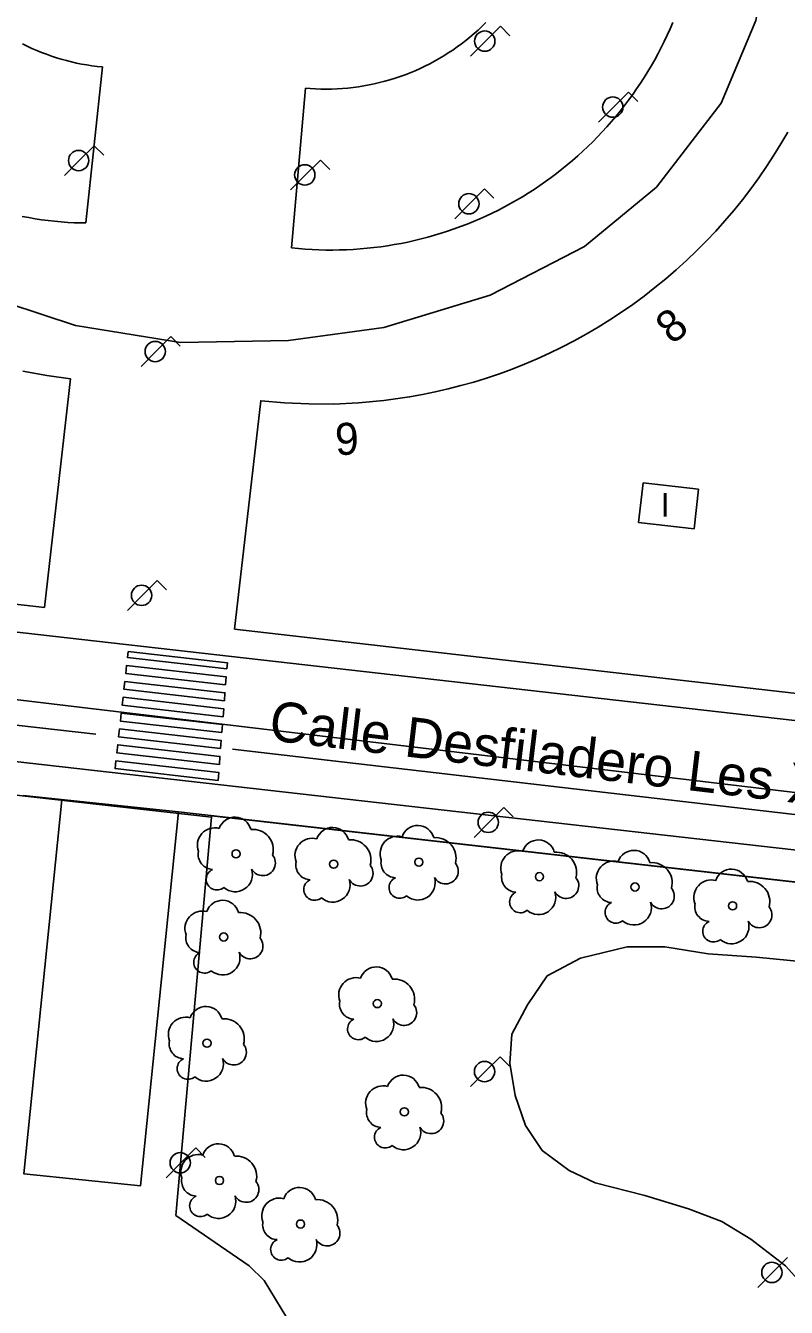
# Model space of a CAD drawing. Extents: x 282771 to 285132, y 4823109 to 4825496.
# Drawn here: x 283164.5 to 283212.2, y 4823792.9 to 4823873.2 of the extents above; entities that cross this region are included whole.
import ezdxf

# ---------------------------------------------------------------- set-up
doc = ezdxf.new("R2010")
doc.units = 0
for name, color, linetype in [('ACERA-BORDILLO', 7, 'Continuous'), ('ACERA-INTERIOR', 7, 'Continuous'), ('ARBOL', 7, 'Continuous'), ('CALLE-EJE', 7, 'Continuous'), ('CALLE-TEXTO', 7, 'Continuous'), ('EDIFICIO', 7, 'Continuous'), ('FAROLA', 7, 'Continuous'), ('INTERIOR-EDIFICIO', 7, 'Continuous'), ('NUM-PORTAL', 7, 'Continuous'), ('PARQUE-JARDIN-AREA', 7, 'Continuous'), ('PASO-PEATONES', 7, 'Continuous'), ('SENAL-VIARIA', 7, 'Continuous'), ('TXT-ALTURA-EDIFICIO', 7, 'Continuous'), ('ZONA-VERDE', 7, 'Continuous')]:
    doc.layers.add(name, color=color, linetype=linetype)

msp = doc.modelspace()

# ---------------------------------------------------------------- linework, layer by layer
at = {"layer": 'ACERA-BORDILLO'}
for points in [[(283077.754, 4823836.86), (283264.587, 4823815.706), (283265.207, 4823815.669), (283265.839, 4823815.697), (283266.471, 4823815.792), (283267.093, 4823815.956), (283267.693, 4823816.185), (283268.263, 4823816.475), (283268.793, 4823816.82), (283269.275, 4823817.212), (283295.839, 4823841.155), (283297.113, 4823843.795), (283300.154, 4823870.152)], [(283080.791, 4823844.662), (283261.807, 4823824.108)]]:
    msp.add_lwpolyline(points, dxfattribs=at)
at = {"layer": 'ACERA-INTERIOR'}
for points in [[(283174.055, 4823823.974), (283164.318, 4823824.988)], [(283166.743, 4823824.715), (283164.369, 4823801.289), (283171.68, 4823800.548), (283174.055, 4823823.974)], [(283174.055, 4823823.974), (283218.728, 4823818.9)]]:
    msp.add_lwpolyline(points, dxfattribs=at)
at = {"layer": 'ARBOL'}
for centre in [(283177.668, 4823821.336), (283189.128, 4823820.816), (283183.788, 4823820.686), (283196.688, 4823819.906), (283202.677, 4823819.256), (283208.797, 4823818.076), (283176.888, 4823816.126), (283186.528, 4823811.956), (283175.848, 4823809.476), (283188.218, 4823805.176), (283176.628, 4823800.876), (283181.708, 4823798.146)]:
    msp.add_circle(centre, 0.255, dxfattribs=at)
for centre, radius, start, end in [((283177.598, 4823822.596), 1.038, 15.64228, 161.38435), ((283176.338, 4823821.866), 1.097, 75.4318, 200.55608), ((283178.728, 4823821.596), 1.272, 345.03273, 95.79925), ((283183.718, 4823821.946), 1.038, 15.64228, 161.38435), ((283189.058, 4823822.076), 1.038, 15.64228, 161.38435), ((283182.458, 4823821.216), 1.097, 75.4318, 200.55608), ((283184.848, 4823820.946), 1.272, 345.03273, 95.79925), ((283187.798, 4823821.346), 1.097, 75.4318, 200.55608), ((283190.188, 4823821.076), 1.272, 345.03273, 95.79925), ((283196.618, 4823821.166), 1.038, 15.64228, 161.38435), ((283176.228, 4823821.296), 0.935, 168.59898, 268.13236), ((283179.338, 4823820.766), 0.797, 208.96246, 38.99103), ((283195.358, 4823820.436), 1.097, 75.4318, 200.55608), ((283197.748, 4823820.166), 1.272, 345.03273, 95.79925), ((283202.607, 4823820.516), 1.038, 15.64228, 161.38435), ((283176.468, 4823819.746), 0.672, 113.73672, 309.4725), ((283177.608, 4823820.046), 1.086, 228.95447, 17.92796), ((283182.348, 4823820.646), 0.935, 168.59898, 268.13236), ((283185.458, 4823820.116), 0.797, 208.96246, 38.99103), ((283187.688, 4823820.776), 0.935, 168.59898, 268.13236), ((283190.798, 4823820.246), 0.797, 208.96246, 38.99103), ((283201.348, 4823819.786), 1.097, 75.4318, 200.55608), ((283203.737, 4823819.516), 1.272, 345.03273, 95.79925), ((283208.727, 4823819.336), 1.038, 15.64228, 161.38435), ((283182.588, 4823819.096), 0.672, 113.73672, 309.4725), ((283183.728, 4823819.396), 1.086, 228.95447, 17.92796), ((283187.928, 4823819.226), 0.672, 113.73672, 309.4725), ((283189.068, 4823819.526), 1.086, 228.95447, 17.92796), ((283195.248, 4823819.866), 0.935, 168.59898, 268.13236), ((283198.358, 4823819.336), 0.797, 208.96246, 38.99103), ((283207.467, 4823818.606), 1.097, 75.4318, 200.55608), ((283209.857, 4823818.336), 1.272, 345.03273, 95.79925), ((283195.488, 4823818.316), 0.672, 113.73672, 309.4725), ((283196.628, 4823818.616), 1.086, 228.95447, 17.92796), ((283201.238, 4823819.216), 0.935, 168.59898, 268.13236), ((283204.347, 4823818.686), 0.797, 208.96246, 38.99103), ((283176.818, 4823817.386), 1.038, 15.64228, 161.38435), ((283201.478, 4823817.666), 0.672, 113.73672, 309.4725), ((283202.617, 4823817.966), 1.086, 228.95447, 17.92796), ((283207.357, 4823818.036), 0.935, 168.59898, 268.13236), ((283210.467, 4823817.506), 0.797, 208.96246, 38.99103), ((283175.558, 4823816.656), 1.097, 75.4318, 200.55608), ((283177.948, 4823816.386), 1.272, 345.03273, 95.79925), ((283207.597, 4823816.486), 0.672, 113.73672, 309.4725), ((283208.737, 4823816.786), 1.086, 228.95447, 17.92796), ((283175.448, 4823816.086), 0.935, 168.59898, 268.13236), ((283178.558, 4823815.556), 0.797, 208.96246, 38.99103), ((283175.688, 4823814.536), 0.672, 113.73672, 309.4725), ((283176.828, 4823814.836), 1.086, 228.95447, 17.92796), ((283186.458, 4823813.216), 1.038, 15.64228, 161.38435), ((283185.198, 4823812.486), 1.097, 75.4318, 200.55608), ((283187.588, 4823812.216), 1.272, 345.03273, 95.79925), ((283175.778, 4823810.736), 1.038, 15.64228, 161.38435), ((283185.088, 4823811.916), 0.935, 168.59898, 268.13236), ((283188.198, 4823811.386), 0.797, 208.96246, 38.99103), ((283174.518, 4823810.006), 1.097, 75.4318, 200.55608), ((283176.908, 4823809.736), 1.272, 345.03273, 95.79925), ((283185.328, 4823810.366), 0.672, 113.73672, 309.4725), ((283186.468, 4823810.666), 1.086, 228.95447, 17.92796), ((283174.408, 4823809.436), 0.935, 168.59898, 268.13236), ((283177.518, 4823808.906), 0.797, 208.96246, 38.99103), ((283174.648, 4823807.886), 0.672, 113.73672, 309.4725), ((283175.788, 4823808.186), 1.086, 228.95447, 17.92796), ((283188.148, 4823806.436), 1.038, 15.64228, 161.38435), ((283186.888, 4823805.706), 1.097, 75.4318, 200.55608), ((283189.278, 4823805.436), 1.272, 345.03273, 95.79925), ((283186.778, 4823805.136), 0.935, 168.59898, 268.13236), ((283189.888, 4823804.606), 0.797, 208.96246, 38.99103), ((283187.018, 4823803.586), 0.672, 113.73672, 309.4725), ((283188.158, 4823803.886), 1.086, 228.95447, 17.92796), ((283176.558, 4823802.136), 1.038, 15.64228, 161.38435), ((283175.298, 4823801.406), 1.097, 75.4318, 200.55608), ((283177.688, 4823801.136), 1.272, 345.03273, 95.79925), ((283175.188, 4823800.836), 0.935, 168.59898, 268.13236), ((283178.298, 4823800.306), 0.797, 208.96246, 38.99103), ((283181.638, 4823799.406), 1.038, 15.64228, 161.38435), ((283175.428, 4823799.286), 0.672, 113.73672, 309.4725), ((283176.568, 4823799.586), 1.086, 228.95447, 17.92796), ((283180.378, 4823798.676), 1.097, 75.4318, 200.55608), ((283182.768, 4823798.406), 1.272, 345.03273, 95.79925), ((283180.268, 4823798.106), 0.935, 168.59898, 268.13236), ((283183.378, 4823797.576), 0.797, 208.96246, 38.99103), ((283180.508, 4823796.556), 0.672, 113.73672, 309.4725), ((283181.648, 4823796.856), 1.086, 228.95447, 17.92796)]:
    msp.add_arc(centre, radius, start, end, dxfattribs=at)
at = {"layer": 'CALLE-EJE'}
for points in [[(283058.898, 4823903.605), (283055.289, 4823871.265), (283076.539, 4823841.396), (283265.107, 4823818.926), (283292.597, 4823844.076), (283296.257, 4823876.185)], [(283144.303, 4823893.737), (283143.14, 4823880.729), (283143.929, 4823874.841), (283146.418, 4823869.097), (283150.099, 4823863.627), (283155.83, 4823859.156), (283161.253, 4823856.507), (283167.602, 4823854.431), (283174.178, 4823853.356), (283180.951, 4823853.481), (283186.922, 4823854.291), (283193.589, 4823856.329), (283199.506, 4823859.367), (283204.031, 4823863.093), (283208.072, 4823868.356), (283210.261, 4823873.535), (283211.245, 4823878.826), (283212.091, 4823886.017)]]:
    msp.add_lwpolyline(points, dxfattribs=at)
at = {"layer": 'EDIFICIO'}
for points in [[(283235.097, 4823828.826), (283177.578, 4823835.406), (283179.214, 4823849.717), (283180.706, 4823849.58), (283182.229, 4823849.509), (283183.779, 4823849.508), (283185.351, 4823849.58), (283186.942, 4823849.729), (283188.545, 4823849.956), (283189.35, 4823850.1), (283190.156, 4823850.265), (283190.962, 4823850.45), (283191.767, 4823850.657), (283192.572, 4823850.884), (283193.374, 4823851.133), (283194.174, 4823851.403), (283194.969, 4823851.694), (283195.761, 4823852.007), (283196.547, 4823852.34), (283197.326, 4823852.695), (283198.099, 4823853.07), (283198.864, 4823853.467), (283199.62, 4823853.884), (283200.367, 4823854.32), (283201.103, 4823854.777), (283201.829, 4823855.254), (283202.542, 4823855.749), (283203.243, 4823856.263), (283203.931, 4823856.795), (283204.605, 4823857.345), (283205.264, 4823857.912), (283205.908, 4823858.495), (283206.535, 4823859.094), (283207.147, 4823859.708), (283207.741, 4823860.337), (283208.318, 4823860.98), (283208.876, 4823861.636), (283209.417, 4823862.304), (283209.938, 4823862.983), (283210.441, 4823863.673), (283210.924, 4823864.374), (283211.387, 4823865.083), (283211.831, 4823865.801), (283212.254, 4823866.527)], [(283164.309, 4823851.557), (283165.808, 4823851.283), (283167.292, 4823851.08), (283165.658, 4823836.766)], [(283165.658, 4823836.766), (283108.588, 4823843.286)]]:
    msp.add_lwpolyline(points, dxfattribs=at)
at = {"layer": 'FAROLA'}
for p, q in [((283194.238, 4823873.165), (283193.298, 4823872.235)), ((283194.828, 4823872.575), (283194.238, 4823873.165)), ((283193.298, 4823872.235), (283192.368, 4823871.295)), ((283202.267, 4823869.035), (283201.327, 4823868.105)), ((283202.857, 4823868.445), (283202.267, 4823869.035)), ((283201.327, 4823868.105), (283200.397, 4823867.165)), ((283168.778, 4823865.685), (283167.838, 4823864.755)), ((283169.368, 4823865.095), (283168.778, 4823865.685)), ((283167.838, 4823864.755), (283166.908, 4823863.815)), ((283182.958, 4823864.785), (283182.018, 4823863.855)), ((283183.548, 4823864.195), (283182.958, 4823864.785)), ((283182.018, 4823863.855), (283181.088, 4823862.916)), ((283193.245, 4823862.981), (283192.305, 4823862.051)), ((283193.835, 4823862.391), (283193.245, 4823862.981)), ((283192.305, 4823862.051), (283191.375, 4823861.111)), ((283173.578, 4823853.726), (283172.638, 4823852.796)), ((283174.168, 4823853.136), (283173.578, 4823853.726)), ((283172.638, 4823852.796), (283171.708, 4823851.856)), ((283172.724, 4823838.453), (283171.784, 4823837.523)), ((283173.314, 4823837.863), (283172.724, 4823838.453)), ((283171.784, 4823837.523), (283170.854, 4823836.583)), ((283194.458, 4823824.236), (283193.518, 4823823.306)), ((283195.048, 4823823.646), (283194.458, 4823824.236)), ((283193.518, 4823823.306), (283192.588, 4823822.366)), ((283194.225, 4823808.625), (283193.285, 4823807.695)), ((283194.815, 4823808.035), (283194.225, 4823808.625)), ((283193.285, 4823807.695), (283192.355, 4823806.755)), ((283175.148, 4823802.916), (283174.208, 4823801.986)), ((283175.738, 4823802.326), (283175.148, 4823802.916)), ((283174.208, 4823801.986), (283173.278, 4823801.046)), ((283212.24, 4823796.049), (283211.3, 4823795.119)), ((283211.3, 4823795.119), (283210.37, 4823794.179))]:
    msp.add_line(p, q, dxfattribs=at)
for centre in [(283193.258, 4823872.235), (283201.287, 4823868.105), (283167.798, 4823864.755), (283181.978, 4823863.855), (283192.265, 4823862.051), (283172.598, 4823852.796), (283171.744, 4823837.523), (283193.478, 4823823.306), (283193.245, 4823807.695), (283174.168, 4823801.986), (283211.26, 4823795.119)]:
    msp.add_circle(centre, 0.637, dxfattribs=at)
at = {"layer": 'INTERIOR-EDIFICIO'}
for points in [[(283203.189, 4823844.572), (283202.901, 4823842.089)], [(283203.189, 4823844.572), (283206.666, 4823844.17)], [(283206.666, 4823844.17), (283206.378, 4823841.686)], [(283112.928, 4823842.79), (283165.658, 4823836.766)], [(283202.901, 4823842.089), (283206.378, 4823841.686)]]:
    msp.add_lwpolyline(points, dxfattribs=at)
at = {"layer": 'PARQUE-JARDIN-AREA'}
msp.add_lwpolyline([(283127.005, 4823829.171), (283176.123, 4823823.637), (283176.132, 4823823.718), (283218.713, 4823818.882), (283221.458, 4823818.57), (283263.559, 4823813.789), (283265.222, 4823813.601), (283266.475, 4823813.59), (283267.731, 4823813.849), (283269.751, 4823814.962), (283269.916, 4823815.106), (283297.808, 4823840.247), (283298.781, 4823842.142), (283302.014, 4823870.108)], dxfattribs=at)
at = {"layer": 'PASO-PEATONES'}
for points in [[(283177.091, 4823832.918), (283170.863, 4823833.628), (283170.905, 4823834.001), (283177.121, 4823833.301)], [(283177.012, 4823831.92), (283170.752, 4823832.634), (283170.807, 4823833.131), (283177.051, 4823832.419)], [(283176.934, 4823830.922), (283170.64, 4823831.64), (283170.696, 4823832.137), (283176.973, 4823831.421)], [(283176.855, 4823829.925), (283170.528, 4823830.646), (283170.584, 4823831.143), (283176.894, 4823830.424)], [(283176.776, 4823828.927), (283170.416, 4823829.653), (283170.472, 4823830.149), (283176.815, 4823829.426)], [(283176.698, 4823827.93), (283170.304, 4823828.659), (283170.36, 4823829.156), (283176.737, 4823828.428)], [(283176.619, 4823826.932), (283170.192, 4823827.665), (283170.248, 4823828.162), (283176.658, 4823827.431)], [(283176.54, 4823825.934), (283170.08, 4823826.671), (283170.136, 4823827.168), (283176.58, 4823826.433)]]:
    msp.add_lwpolyline(points, close=True, dxfattribs=at)
at = {"layer": 'SENAL-VIARIA'}
for points in [[(283168.88, 4823828.825), (283084.333, 4823838.377)], [(283259.986, 4823818.307), (283177.434, 4823827.889)]]:
    msp.add_lwpolyline(points, dxfattribs=at)
at = {"layer": 'ZONA-VERDE'}
for p, q in [((283193.085, 4823873.159), (283193.325, 4823873.395)), ((283205.049, 4823873.399), (283204.878, 4823873.003)), ((283192.068, 4823872.275), (283192.33, 4823872.487)), ((283192.33, 4823872.487), (283192.587, 4823872.705)), ((283192.587, 4823872.705), (283192.838, 4823872.929)), ((283192.838, 4823872.929), (283193.085, 4823873.159)), ((283204.7, 4823872.61), (283204.515, 4823872.221)), ((283204.878, 4823873.003), (283204.7, 4823872.61)), ((283164.282, 4823872.07), (283164.575, 4823871.923)), ((283164.575, 4823871.923), (283164.871, 4823871.783)), ((283164.871, 4823871.783), (283165.171, 4823871.651)), ((283165.171, 4823871.651), (283165.474, 4823871.526)), ((283190.972, 4823871.492), (283191.253, 4823871.678)), ((283191.253, 4823871.678), (283191.529, 4823871.87)), ((283191.529, 4823871.87), (283191.801, 4823872.07)), ((283191.801, 4823872.07), (283192.068, 4823872.275)), ((283204.323, 4823871.835), (283204.124, 4823871.453)), ((283204.515, 4823872.221), (283204.323, 4823871.835)), ((283165.474, 4823871.526), (283165.78, 4823871.409)), ((283165.78, 4823871.409), (283166.089, 4823871.299)), ((283166.089, 4823871.299), (283166.4, 4823871.196)), ((283166.4, 4823871.196), (283166.713, 4823871.102)), ((283166.713, 4823871.102), (283167.029, 4823871.015)), ((283167.029, 4823871.015), (283167.347, 4823870.935)), ((283167.347, 4823870.935), (283167.667, 4823870.864)), ((283167.667, 4823870.864), (283167.988, 4823870.8)), ((283167.988, 4823870.8), (283168.311, 4823870.744)), ((283189.505, 4823870.665), (283189.806, 4823870.816)), ((283189.806, 4823870.816), (283190.104, 4823870.975)), ((283190.104, 4823870.975), (283190.397, 4823871.14)), ((283190.397, 4823871.14), (283190.687, 4823871.313)), ((283190.687, 4823871.313), (283190.972, 4823871.492)), ((283203.917, 4823871.074), (283203.704, 4823870.699)), ((283204.124, 4823871.453), (283203.917, 4823871.074)), ((283169.287, 4823870.624), (283168.244, 4823860.846)), ((283168.311, 4823870.744), (283168.635, 4823870.696)), ((283168.635, 4823870.696), (283168.961, 4823870.656)), ((283168.961, 4823870.656), (283169.287, 4823870.624)), ((283187.632, 4823869.91), (283187.951, 4823870.017)), ((283187.951, 4823870.017), (283188.268, 4823870.132)), ((283188.268, 4823870.132), (283188.582, 4823870.254)), ((283188.582, 4823870.254), (283188.893, 4823870.383)), ((283188.893, 4823870.383), (283189.201, 4823870.52)), ((283189.201, 4823870.52), (283189.505, 4823870.665)), ((283203.483, 4823870.329), (283203.256, 4823869.962)), ((283203.704, 4823870.699), (283203.483, 4823870.329)), ((283181.144, 4823859.281), (283182.029, 4823869.281)), ((283182.029, 4823869.281), (283182.314, 4823869.259)), ((283182.314, 4823869.259), (283182.65, 4823869.24)), ((283182.65, 4823869.24), (283182.987, 4823869.229)), ((283182.987, 4823869.229), (283183.324, 4823869.226)), ((283183.324, 4823869.226), (283183.661, 4823869.231)), ((283183.661, 4823869.231), (283183.997, 4823869.244)), ((283183.997, 4823869.244), (283184.333, 4823869.265)), ((283184.333, 4823869.265), (283184.669, 4823869.294)), ((283184.669, 4823869.294), (283185.004, 4823869.331)), ((283185.004, 4823869.331), (283185.338, 4823869.376)), ((283185.338, 4823869.376), (283185.671, 4823869.429)), ((283185.671, 4823869.429), (283186.002, 4823869.489)), ((283186.002, 4823869.489), (283186.332, 4823869.558)), ((283186.332, 4823869.558), (283186.66, 4823869.634)), ((283186.66, 4823869.634), (283186.986, 4823869.719)), ((283186.986, 4823869.719), (283187.31, 4823869.81)), ((283187.31, 4823869.81), (283187.632, 4823869.91)), ((283202.781, 4823869.242), (283202.534, 4823868.889)), ((283203.022, 4823869.6), (283202.781, 4823869.242)), ((283203.256, 4823869.962), (283203.022, 4823869.6)), ((283202.28, 4823868.54), (283202.02, 4823868.197)), ((283202.534, 4823868.889), (283202.28, 4823868.54)), ((283201.754, 4823867.857), (283201.481, 4823867.524)), ((283202.02, 4823868.197), (283201.754, 4823867.857)), ((283200.917, 4823866.871), (283200.626, 4823866.553)), ((283201.202, 4823867.195), (283200.917, 4823866.871)), ((283201.481, 4823867.524), (283201.202, 4823867.195)), ((283200.33, 4823866.24), (283200.027, 4823865.933)), ((283200.626, 4823866.553), (283200.33, 4823866.24)), ((283199.405, 4823865.335), (283199.086, 4823865.045)), ((283199.719, 4823865.631), (283199.405, 4823865.335)), ((283200.027, 4823865.933), (283199.719, 4823865.631)), ((283198.432, 4823864.483), (283198.097, 4823864.211)), ((283198.762, 4823864.761), (283198.432, 4823864.483)), ((283199.086, 4823865.045), (283198.762, 4823864.761)), ((283197.413, 4823863.687), (283197.063, 4823863.434)), ((283197.757, 4823863.946), (283197.413, 4823863.687)), ((283198.097, 4823864.211), (283197.757, 4823863.946)), ((283196.351, 4823862.948), (283195.988, 4823862.716)), ((283196.709, 4823863.188), (283196.351, 4823862.948)), ((283197.063, 4823863.434), (283196.709, 4823863.188)), ((283194.874, 4823862.058), (283194.495, 4823861.852)), ((283195.25, 4823862.27), (283194.874, 4823862.058)), ((283195.621, 4823862.489), (283195.25, 4823862.27)), ((283195.988, 4823862.716), (283195.621, 4823862.489)), ((283164.666, 4823861.182), (283164.263, 4823861.26)), ((283165.072, 4823861.113), (283164.666, 4823861.182)), ((283193.336, 4823861.279), (283192.942, 4823861.102)), ((283193.726, 4823861.463), (283193.336, 4823861.279)), ((283194.112, 4823861.654), (283193.726, 4823861.463)), ((283194.495, 4823861.852), (283194.112, 4823861.654)), ((283165.478, 4823861.052), (283165.072, 4823861.113)), ((283165.886, 4823860.999), (283165.478, 4823861.052)), ((283166.294, 4823860.953), (283165.886, 4823860.999)), ((283166.704, 4823860.916), (283166.294, 4823860.953)), ((283167.114, 4823860.886), (283166.704, 4823860.916)), ((283167.524, 4823860.864), (283167.114, 4823860.886)), ((283167.935, 4823860.851), (283167.524, 4823860.864)), ((283168.244, 4823860.846), (283167.935, 4823860.851)), ((283191.338, 4823860.47), (283190.93, 4823860.33)), ((283191.744, 4823860.617), (283191.338, 4823860.47)), ((283192.146, 4823860.771), (283191.744, 4823860.617)), ((283192.546, 4823860.933), (283192.146, 4823860.771)), ((283192.942, 4823861.102), (283192.546, 4823860.933)), ((283188.012, 4823859.569), (283187.587, 4823859.491)), ((283188.434, 4823859.654), (283188.012, 4823859.569)), ((283188.855, 4823859.747), (283188.434, 4823859.654)), ((283189.274, 4823859.849), (283188.855, 4823859.747)), ((283189.692, 4823859.957), (283189.274, 4823859.849)), ((283190.107, 4823860.074), (283189.692, 4823859.957)), ((283190.52, 4823860.198), (283190.107, 4823860.074)), ((283190.93, 4823860.33), (283190.52, 4823860.198)), ((283181.573, 4823859.24), (283181.144, 4823859.281)), ((283182.003, 4823859.206), (283181.573, 4823859.24)), ((283182.433, 4823859.18), (283182.003, 4823859.206)), ((283182.864, 4823859.162), (283182.433, 4823859.18)), ((283183.295, 4823859.152), (283182.864, 4823859.162)), ((283183.726, 4823859.15), (283183.295, 4823859.152)), ((283184.157, 4823859.156), (283183.726, 4823859.15)), ((283184.588, 4823859.17), (283184.157, 4823859.156)), ((283185.019, 4823859.192), (283184.588, 4823859.17)), ((283185.449, 4823859.222), (283185.019, 4823859.192)), ((283185.879, 4823859.26), (283185.449, 4823859.222)), ((283186.307, 4823859.306), (283185.879, 4823859.26)), ((283186.735, 4823859.36), (283186.307, 4823859.306)), ((283187.162, 4823859.421), (283186.735, 4823859.36)), ((283187.587, 4823859.491), (283187.162, 4823859.421)), ((283173.887, 4823798.681), (283176.123, 4823823.637)), ((283176.123, 4823823.637), (283176.132, 4823823.718)), ((283176.132, 4823823.718), (283218.713, 4823818.882)), ((283202.196, 4823815.519), (283199.265, 4823814.803)), ((283204.54, 4823815.519), (283202.196, 4823815.519)), ((283207.275, 4823815.063), (283204.54, 4823815.519)), ((283199.265, 4823814.803), (283197.181, 4823813.695)), ((283210.271, 4823814.868), (283207.275, 4823815.063)), ((283213.462, 4823814.542), (283210.271, 4823814.868)), ((283197.181, 4823813.695), (283195.944, 4823811.87)), ((283195.944, 4823811.87), (283194.967, 4823810.046)), ((283194.967, 4823810.046), (283194.837, 4823808.221)), ((283194.837, 4823808.221), (283195.162, 4823806.201)), ((283195.162, 4823806.201), (283195.813, 4823804.312)), ((283195.813, 4823804.312), (283196.856, 4823802.748)), ((283196.856, 4823802.748), (283198.549, 4823801.51)), ((283198.549, 4823801.51), (283200.177, 4823800.728)), ((283200.177, 4823800.728), (283203.303, 4823799.946)), ((283203.303, 4823799.946), (283206.038, 4823799.099)), ((283178.49, 4823795.537), (283173.887, 4823798.681)), ((283206.038, 4823799.099), (283208.122, 4823798.317)), ((283208.122, 4823798.317), (283209.945, 4823797.21)), ((283209.945, 4823797.21), (283212.108, 4823795.537)), ((283179.439, 4823794.618), (283178.49, 4823795.537)), ((283212.108, 4823795.537), (283213.467, 4823794.021)), ((283184.086, 4823786.97), (283179.439, 4823794.618))]:
    msp.add_line(p, q, dxfattribs=at)

# ---------------------------------------------------------------- texts
at = {"layer": 'CALLE-TEXTO'}
msp.add_text('Calle Desfiladero Les Xanes', height=2.5, rotation=353.2047, dxfattribs=at).set_placement((283179.664, 4823828.461))
at = {"layer": 'NUM-PORTAL'}
for s, rotation, p in [('8', 38.84004, (283205.007, 4823853.184)), ('9', 2.18298, (283183.911, 4823846.303))]:
    msp.add_text(s, height=2, rotation=rotation, dxfattribs=at).set_placement(p)
at = {"layer": 'TXT-ALTURA-EDIFICIO'}
msp.add_text('I', height=1.5, rotation=0.00004, dxfattribs=at).set_placement((283204.284, 4823842.443))

doc.saveas('drawing.dxf')
